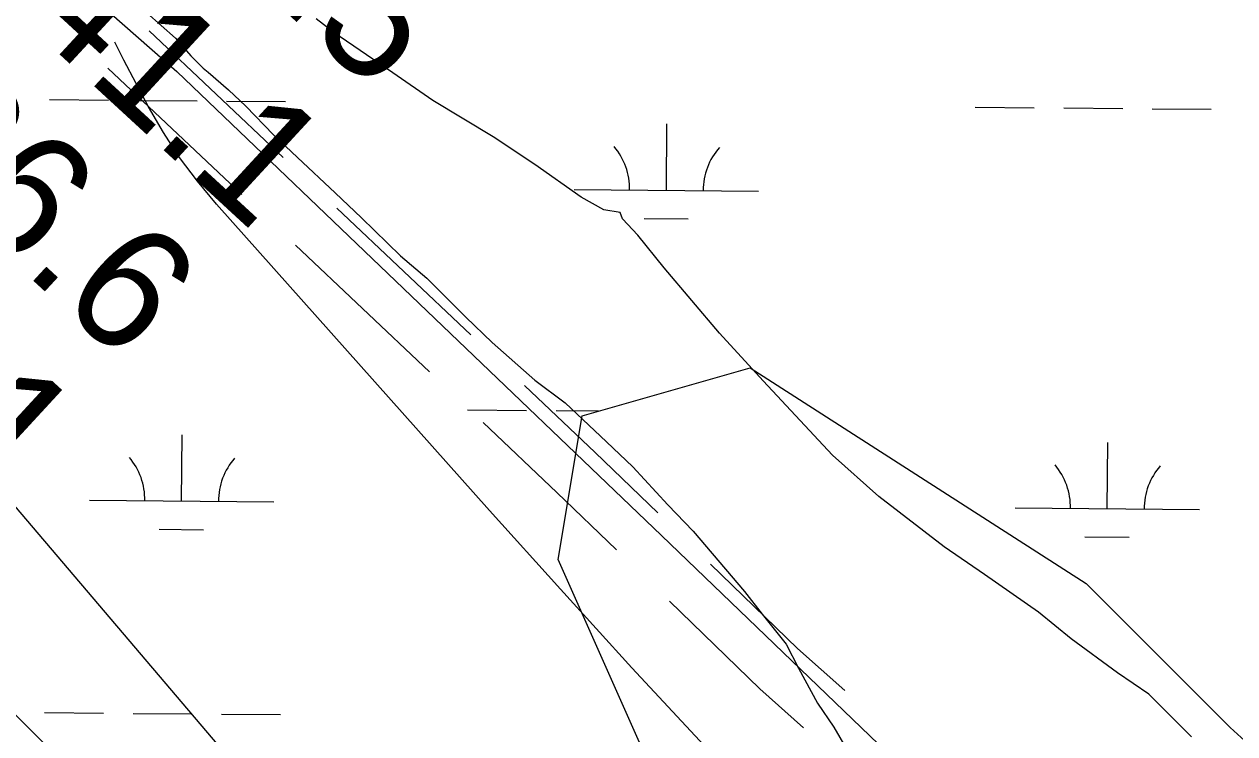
# Model space of a CAD drawing. Extents: x 3271442 to 3309282, y 752266 to 777610.
# Drawn here: x 3296675 to 3297331, y 764757 to 765142 of the extents above; entities that cross this region are included whole.
import ezdxf

# ---------------------------------------------------------------- set-up
doc = ezdxf.new("R2010")
doc.units = 0
for name, color, linetype in [('V-RIVR-RANG', 7, 'Continuous'), ('V-ROAD-CNTR', 7, 'Continuous'), ('V-SITE-VEGE', 7, 'Continuous'), ('V-TOPO-MAJR', 7, 'Continuous'), ('V-TOPO-MINR', 7, 'Continuous'), ('V-WETL-SWMP', 7, 'Continuous')]:
    doc.layers.add(name, color=color, linetype=linetype)

msp = doc.modelspace()

# ---------------------------------------------------------------- linework, layer by layer
at = {"layer": 'V-ROAD-CNTR'}
for p, q in [((3296815.5, 765069.2), (3296742.85, 765137.92)), ((3296793.1, 765049.1), (3296720.45, 765117.81)), ((3296917.21, 764973), (3296844.56, 765041.72)), ((3296894.81, 764952.9), (3296822.16, 765021.61))]:
    msp.add_line(p, q, dxfattribs=at)
for points in [[(3295639.28, 766215.23), (3295851.09, 765988.33), (3295968.09, 765868.08), (3296107.19, 765755.01), (3296192.21, 765661.7), (3296228.4, 765615.09), (3296254.83, 765569.57), (3296292.81, 765528.7), (3296339.3, 765489.5), (3296436.66, 765404.45), (3296533.63, 765312.88), (3296757.75, 765115.95), (3297020.58, 764864.08), (3297270.02, 764624.15), (3297413.69, 764475.22), (3297554.03, 764321.57), (3297649.17, 764222.65), (3297676.58, 764193.75), (3297689.43, 764171.1), (3297707.07, 764138.86), (3297717.45, 764104.42), (3297732.21, 764064.39)], [(3297018.53, 764876.39), (3296984.67, 764909.2), (3296946.27, 764945.52)], [(3296996.15, 764856.31), (3296963.92, 764887.53), (3296923.88, 764925.41)], [(3297119.99, 764779.95), (3297094.42, 764802.88), (3297047.26, 764848.56)], [(3297097.54, 764759.78), (3297073.96, 764780.93), (3297024.88, 764828.47)]]:
    msp.add_lwpolyline(points, dxfattribs=at)
at = {"layer": 'V-SITE-VEGE'}
for points in [[(3296741.52, 765147.69), (3296757.18, 765134.04), (3296765.35, 765124.49), (3296772.16, 765117.67), (3296774.89, 765115.62), (3296785.78, 765106.07), (3296795.32, 765097.2), (3296810.3, 765081.5), (3296823.24, 765069.22), (3296843.67, 765050.11), (3296857.97, 765036.46), (3296879.08, 765015.99), (3296893.38, 765003.7), (3296914.49, 764982.55), (3296928.79, 764968.9), (3296951.94, 764948.43), (3296968.29, 764936.14), (3296990.76, 764914.98), (3297005.06, 764901.33), (3297024.13, 764880.86), (3297037.75, 764866.54), (3297065.66, 764833.78)], [(3297308.05, 764754.87), (3297284.9, 764778.07), (3297267.87, 764789.68), (3297242.66, 764808.11), (3297224.96, 764822.44), (3297195.67, 764842.92), (3297173.87, 764857.94), (3297138.45, 764885.24), (3297113.25, 764907.77), (3297075.8, 764948.03), (3297051.97, 764973.95), (3297022.02, 765009.43), (3297007.72, 765027.17), (3296999.55, 765036.04), (3296998.19, 765039.45), (3296989.33, 765040.82), (3296977.06, 765047.65), (3296951.86, 765065.4), (3296929.38, 765080.43), (3296896.68, 765100.23), (3296874.89, 765115.25), (3296842.87, 765137.1), (3296833.33, 765144.6)], [(3297065.66, 764833.78), (3297075.19, 764821.5), (3297088.13, 764805.13), (3297094.93, 764792.17), (3297105.14, 764773.07), (3297113.98, 764760.11), (3297133.04, 764727.37), (3297142.57, 764714.41), (3297156.18, 764696.67), (3297164.35, 764687.8), (3297171.84, 764678.25), (3297179.33, 764670.06), (3297190.22, 764657.1), (3297195.66, 764647.55), (3297205.19, 764631.86), (3297213.36, 764623.67), (3297222.9, 764612.08), (3297234.46, 764592.29), (3297239.91, 764584.11), (3297282.12, 764532.94), (3297295.73, 764517.24), (3297309.35, 764503.6), (3297321.61, 764495.4), (3297335.24, 764488.57)]]:
    msp.add_lwpolyline(points, dxfattribs=at)
at = {"layer": 'V-TOPO-MAJR'}
msp.add_lwpolyline([(3297084.86, 764357.09), (3296898.12, 764540.92), (3296843.52, 764594.78), (3296789, 764648.72), (3296734.59, 764702.76), (3296680.26, 764756.89), (3296577.17, 764859.8)], dxfattribs=at)
at = {"layer": 'V-TOPO-MINR'}
for points in [[(3297145.14, 764357.15), (3297042.34, 764462.49), (3296976.82, 764531.01), (3296912.24, 764600.41), (3296849.1, 764671.1), (3296786.9, 764742.66), (3296643.87, 764910.64), (3296636.81, 764919.49), (3296630.13, 764928.6), (3296624.04, 764938.11), (3296618.35, 764947.89), (3296606.32, 764970.11), (3296601.42, 764979.95), (3296596.98, 764989.97), (3296593.24, 765000.28), (3296589.96, 765010.77), (3296587.44, 765021.45), (3296585.44, 765032.22), (3296584.24, 765043.11), (3296583.56, 765054.07), (3296582.71, 765088.4), (3296581.58, 765112.79), (3296579.75, 765137.11), (3296576.88, 765161.33)], [(3297373.48, 764377.93), (3297237.02, 764537.05), (3297199.24, 764580.46), (3297161.05, 764623.51), (3297122.24, 764666.01), (3297083.02, 764708.13), (3297043.68, 764750.15), (3297004.59, 764792.39), (3296965.86, 764834.97), (3296927.38, 764877.78), (3296779.28, 765044), (3296768.98, 765056.44), (3296759.31, 765069.31), (3296750.59, 765082.85), (3296742.5, 765096.82), (3296729.06, 765122.1), (3296724.26, 765131.92)]]:
    msp.add_lwpolyline(points, dxfattribs=at)
at = {"layer": 'V-WETL-SWMP'}
for p, q in [((3296688.81, 765100.66), (3296720.81, 765100.4)), ((3296736.8, 765100.27), (3296768.8, 765100)), ((3296784.8, 765099.87), (3296816.8, 765099.61)), ((3297190.7, 765096.53), (3297222.7, 765096.27)), ((3297238.7, 765096.13), (3297270.69, 765095.87)), ((3297286.69, 765095.74), (3297318.69, 765095.47)), ((3297023.26, 765051.48), (3297023.55, 765087.48)), ((3296973.26, 765051.89), (3297073.25, 765051.06)), ((3297011.13, 765036.14), (3297035.13, 765035.95)), ((3296915.43, 764932.29), (3296947.43, 764932.03)), ((3296963.43, 764931.89), (3296986.42, 764931.7)), ((3296760.42, 764882.82), (3296760.72, 764918.82)), ((3297262.31, 764878.69), (3297262.61, 764914.69)), ((3296710.42, 764883.23), (3296810.42, 764882.41)), ((3297212.32, 764879.1), (3297312.31, 764878.28)), ((3296748.3, 764867.49), (3296772.29, 764867.29)), ((3297250.19, 764863.36), (3297274.19, 764863.16)), ((3296686.07, 764768), (3296718.07, 764767.74)), ((3296734.06, 764767.6), (3296766.06, 764767.34)), ((3296782.06, 764767.21), (3296814.06, 764766.95))]:
    msp.add_line(p, q, dxfattribs=at)
msp.add_lwpolyline([(3296196.9, 764538.55), (3296379.06, 764447.41), (3296626.27, 764317.21), (3296951.55, 764147.94), (3297185.75, 764030.76), (3297302.85, 763978.68), (3297367.91, 763978.68), (3297432.97, 764082.84), (3297380.92, 764278.15), (3297172.74, 764460.43), (3297094.67, 764577.61), (3297016.61, 764733.86), (3296964.56, 764851.04), (3296977.57, 764929.16), (3297068.65, 764955.2), (3297250.81, 764838.02), (3297328.88, 764759.9), (3297472, 764629.7), (3297693.19, 764460.43), (3297784.27, 764395.33), (3297823.3, 764330.23), (3297849.33, 764265.13), (3297849.33, 764200.02), (3297940.41, 764108.88)], dxfattribs=at)
for centre, start, end in [((3296968.02, 765052.41), 358.75626, 40.29992), ((3297078.5, 765051.5), 138.75625, 180.29991), ((3296705.19, 764883.75), 358.75626, 40.29992), ((3296815.67, 764882.84), 138.75625, 180.29991), ((3297207.08, 764879.62), 358.75626, 40.29992), ((3297317.56, 764878.71), 138.75625, 180.29991)]:
    msp.add_arc(centre, 35.25, start, end, dxfattribs=at)

# ---------------------------------------------------------------- texts
at = {"layer": 'V-RIVR-RANG'}
for s, p in [('42.5', (3296737.19, 765221.61)), ('41.1', (3296671.37, 765146.28)), ('36.6', (3296600.69, 765075.42)), ('36.1', (3296536.23, 764998.84))]:
    msp.add_text(s, height=67, rotation=317.34833, dxfattribs=at).set_placement(p)

doc.saveas('drawing.dxf')
